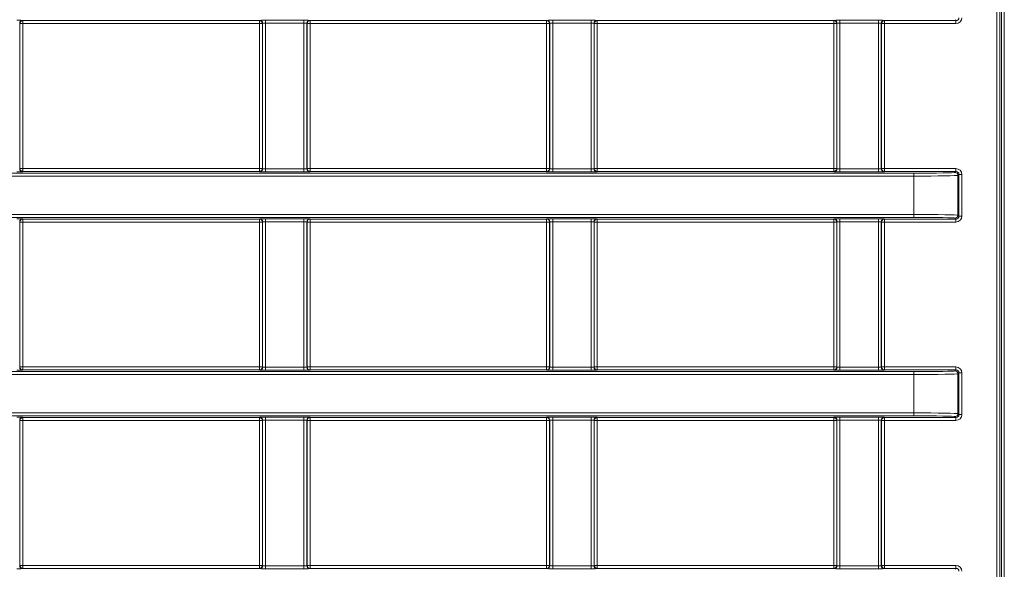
# Model space of a CAD drawing. Header units: millimetres. Extents: x 0 to 1118, y 0 to 864.
# Tile 295 of 390: x 927 to 944, y 399 to 408. Entities that reach past the tile are written whole.
import ezdxf

# ---------------------------------------------------------------- set-up
doc = ezdxf.new("R2010")
doc.units = ezdxf.units.MM

msp = doc.modelspace()

# ---------------------------------------------------------------- linework, layer by layer
at = {"color": 9, "linetype": 'Continuous', "lineweight": 0}
for p, q in [((943.4303, 389.1676), (943.4303, 451.5096)), ((943.4803, 451.5096), (943.4803, 389.1676)), ((943.5085, 389.1395), (943.5085, 451.5378)), ((943.5585, 451.5378), (943.5585, 389.1395)), ((926.8952, 408.1488), (926.8994, 408.1446)), ((926.8994, 408.1446), (930.9143, 408.1446)), ((926.8994, 408.1446), (926.8994, 408.0946)), ((930.9143, 408.1446), (930.9185, 408.1488)), ((930.9143, 408.1446), (930.9143, 408.0946)), ((931.0185, 408.1505), (931.6702, 408.1505)), ((931.0185, 408.1505), (931.0185, 408.1005)), ((931.6702, 408.1505), (931.6702, 408.1005)), ((931.7702, 408.1488), (931.7744, 408.1446)), ((931.7744, 408.1446), (935.7893, 408.1446)), ((931.7744, 408.1446), (931.7744, 408.0946)), ((935.7893, 408.1446), (935.7935, 408.1488)), ((935.7893, 408.1446), (935.7893, 408.0946)), ((935.8935, 408.1505), (936.5452, 408.1505)), ((935.8935, 408.1505), (935.8935, 408.1005)), ((936.5452, 408.1505), (936.5452, 408.1005)), ((936.6452, 408.1488), (936.6494, 408.1446)), ((936.6494, 408.1446), (940.6643, 408.1446)), ((936.6494, 408.1446), (936.6494, 408.0946)), ((940.6643, 408.1446), (940.6685, 408.1488)), ((940.6643, 408.1446), (940.6643, 408.0946)), ((940.7685, 408.1505), (941.4202, 408.1505)), ((940.7685, 408.1505), (940.7685, 408.1005)), ((941.4202, 408.1505), (941.4202, 408.1005)), ((941.5202, 408.1488), (941.5244, 408.1446)), ((941.5244, 408.1446), (942.7384, 408.1446)), ((941.5244, 408.0946), (941.5244, 408.1446)), ((942.7384, 408.1446), (942.7222, 408.1608)), ((942.7384, 408.0946), (942.7384, 408.1446)), ((926.8452, 408.0988), (926.8452, 405.6285)), ((926.8494, 408.0946), (926.8452, 408.0988)), ((926.8494, 405.6326), (926.8494, 408.0946)), ((926.8994, 408.0946), (926.8494, 408.0946)), ((930.9143, 408.0946), (926.8994, 408.0946)), ((926.8994, 408.0946), (926.8994, 405.6326)), ((930.9643, 408.0946), (930.9143, 408.0946)), ((930.9143, 405.6326), (930.9143, 408.0946)), ((930.9685, 408.0988), (930.9643, 408.0946)), ((930.9643, 408.0946), (930.9643, 405.6326)), ((930.9685, 405.6285), (930.9685, 408.0988)), ((931.6702, 408.1005), (931.0185, 408.1005)), ((931.0185, 408.1005), (931.0185, 405.6268)), ((931.6702, 405.6268), (931.6702, 408.1005)), ((931.7202, 408.0988), (931.7202, 405.6285)), ((931.7244, 408.0946), (931.7202, 408.0988)), ((931.7244, 405.6326), (931.7244, 408.0946)), ((931.7744, 408.0946), (931.7244, 408.0946)), ((935.7893, 408.0946), (931.7744, 408.0946)), ((931.7744, 408.0946), (931.7744, 405.6326)), ((935.7893, 405.6326), (935.7893, 408.0946)), ((935.8393, 408.0946), (935.7893, 408.0946)), ((935.8435, 408.0988), (935.8393, 408.0946)), ((935.8393, 408.0946), (935.8393, 405.6326)), ((935.8435, 405.6285), (935.8435, 408.0988)), ((936.5452, 408.1005), (935.8935, 408.1005)), ((935.8935, 408.1005), (935.8935, 405.6268)), ((936.5452, 405.6268), (936.5452, 408.1005)), ((936.5952, 408.0988), (936.5952, 405.6285)), ((936.5994, 408.0946), (936.5952, 408.0988)), ((936.5994, 405.6326), (936.5994, 408.0946)), ((936.6494, 408.0946), (936.5994, 408.0946)), ((940.6643, 408.0946), (936.6494, 408.0946)), ((936.6494, 408.0946), (936.6494, 405.6326)), ((940.7143, 408.0946), (940.6643, 408.0946)), ((940.6643, 405.6326), (940.6643, 408.0946)), ((940.7185, 408.0988), (940.7143, 408.0946)), ((940.7143, 408.0946), (940.7143, 405.6326)), ((940.7185, 405.6285), (940.7185, 408.0988)), ((941.4202, 408.1005), (940.7685, 408.1005)), ((940.7685, 408.1005), (940.7685, 405.6268)), ((941.4202, 405.6268), (941.4202, 408.1005)), ((941.4702, 408.0988), (941.4702, 405.6285)), ((941.4744, 408.0946), (941.4702, 408.0988)), ((941.4744, 405.6326), (941.4744, 408.0946)), ((941.5244, 408.0946), (941.4744, 408.0946)), ((942.7384, 408.0946), (941.5244, 408.0946)), ((941.5244, 408.0946), (941.5244, 405.6326)), ((926.8452, 405.6285), (926.8494, 405.6326)), ((926.8994, 405.6326), (926.8494, 405.6326)), ((926.8994, 405.6326), (930.9143, 405.6326)), ((926.8994, 405.6326), (926.8994, 405.5827)), ((930.9143, 405.6326), (930.9143, 405.5827)), ((930.9643, 405.6326), (930.9143, 405.6326)), ((930.9643, 405.6326), (930.9685, 405.6285)), ((931.7202, 405.6285), (931.7244, 405.6326)), ((931.7744, 405.6326), (931.7244, 405.6326)), ((931.7744, 405.6326), (935.7893, 405.6326)), ((931.7744, 405.6326), (931.7744, 405.5827)), ((935.7893, 405.6326), (935.7893, 405.5827)), ((935.8393, 405.6326), (935.7893, 405.6326)), ((935.8393, 405.6326), (935.8435, 405.6285)), ((936.5952, 405.6285), (936.5994, 405.6326)), ((936.6494, 405.6326), (936.5994, 405.6326)), ((936.6494, 405.6326), (940.6643, 405.6326)), ((936.6494, 405.6326), (936.6494, 405.5827)), ((940.6643, 405.6326), (940.6643, 405.5827)), ((940.7143, 405.6326), (940.6643, 405.6326)), ((940.7143, 405.6326), (940.7185, 405.6285)), ((941.4702, 405.6285), (941.4744, 405.6326)), ((941.5244, 405.6326), (941.4744, 405.6326)), ((941.5244, 405.6326), (942.7384, 405.6326)), ((941.5244, 405.6326), (941.5244, 405.5827)), ((942.7384, 405.6326), (942.7384, 405.5827)), ((910.9564, 405.5545), (942.0223, 405.5545)), ((942.0223, 405.5045), (910.9564, 405.5045)), ((926.8994, 405.5827), (926.8952, 405.5785)), ((930.9143, 405.5827), (926.8994, 405.5827)), ((930.9185, 405.5785), (930.9143, 405.5827)), ((931.0185, 405.6268), (931.0185, 405.5768)), ((931.0185, 405.6268), (931.6702, 405.6268)), ((931.6702, 405.5768), (931.0185, 405.5768)), ((931.6702, 405.6268), (931.6702, 405.5768)), ((931.7744, 405.5827), (931.7702, 405.5785)), ((935.7893, 405.5827), (931.7744, 405.5827)), ((935.7935, 405.5785), (935.7893, 405.5827)), ((935.8935, 405.6268), (935.8935, 405.5768)), ((935.8935, 405.6268), (936.5452, 405.6268)), ((936.5452, 405.5768), (935.8935, 405.5768)), ((936.5452, 405.6268), (936.5452, 405.5768)), ((936.6494, 405.5827), (936.6452, 405.5785)), ((940.6643, 405.5827), (936.6494, 405.5827)), ((940.6685, 405.5785), (940.6643, 405.5827)), ((940.7685, 405.6268), (940.7685, 405.5768)), ((940.7685, 405.6268), (941.4202, 405.6268)), ((941.4202, 405.5768), (940.7685, 405.5768)), ((941.4202, 405.6268), (941.4202, 405.5768)), ((941.5244, 405.5827), (941.5202, 405.5785)), ((942.7384, 405.5827), (941.5244, 405.5827)), ((942.0223, 405.5545), (942.0223, 405.5045)), ((942.0223, 404.8528), (942.0223, 405.5045)), ((942.7222, 405.5665), (942.7384, 405.5827)), ((942.7884, 405.5327), (942.7722, 405.5165)), ((942.7722, 405.5165), (942.7722, 404.8407)), ((942.7884, 404.8246), (942.7884, 405.5327)), ((942.8384, 405.5327), (942.7884, 405.5327)), ((942.8384, 405.5327), (942.8384, 404.8246)), ((910.9564, 404.8528), (942.0223, 404.8528)), ((942.0223, 404.8028), (910.9564, 404.8028)), ((942.0223, 404.8528), (942.0223, 404.8028)), ((942.7722, 404.8407), (942.7884, 404.8246)), ((942.8384, 404.8246), (942.7884, 404.8246)), ((926.8452, 404.7288), (926.8452, 402.2585)), ((926.8494, 404.7246), (926.8452, 404.7288)), ((926.8494, 402.2626), (926.8494, 404.7246)), ((926.8994, 404.7246), (926.8494, 404.7246)), ((926.8952, 404.7788), (926.8994, 404.7746)), ((926.8994, 404.7746), (930.9143, 404.7746)), ((926.8994, 404.7746), (926.8994, 404.7246)), ((930.9143, 404.7246), (926.8994, 404.7246)), ((926.8994, 404.7246), (926.8994, 402.2626)), ((930.9143, 404.7746), (930.9185, 404.7788)), ((930.9143, 404.7746), (930.9143, 404.7246)), ((930.9643, 404.7246), (930.9143, 404.7246)), ((930.9143, 402.2626), (930.9143, 404.7246)), ((930.9685, 404.7288), (930.9643, 404.7246)), ((930.9643, 404.7246), (930.9643, 402.2626)), ((930.9685, 402.2585), (930.9685, 404.7288)), ((931.0185, 404.7805), (931.6702, 404.7805)), ((931.0185, 404.7805), (931.0185, 404.7305)), ((931.6702, 404.7305), (931.0185, 404.7305)), ((931.0185, 404.7305), (931.0185, 402.2568)), ((931.6702, 404.7805), (931.6702, 404.7305)), ((931.6702, 402.2568), (931.6702, 404.7305)), ((931.7202, 404.7288), (931.7202, 402.2585)), ((931.7244, 404.7246), (931.7202, 404.7288)), ((931.7244, 402.2626), (931.7244, 404.7246)), ((931.7744, 404.7246), (931.7244, 404.7246)), ((931.7702, 404.7788), (931.7744, 404.7746)), ((931.7744, 404.7746), (935.7893, 404.7746)), ((931.7744, 404.7746), (931.7744, 404.7246)), ((935.7893, 404.7246), (931.7744, 404.7246)), ((931.7744, 404.7246), (931.7744, 402.2626)), ((935.7893, 404.7746), (935.7935, 404.7788)), ((935.7893, 404.7746), (935.7893, 404.7246)), ((935.7893, 402.2626), (935.7893, 404.7246)), ((935.8393, 404.7246), (935.7893, 404.7246)), ((935.8435, 404.7288), (935.8393, 404.7246)), ((935.8393, 404.7246), (935.8393, 402.2626)), ((935.8435, 402.2585), (935.8435, 404.7288)), ((935.8935, 404.7805), (936.5452, 404.7805)), ((935.8935, 404.7805), (935.8935, 404.7305)), ((936.5452, 404.7305), (935.8935, 404.7305)), ((935.8935, 404.7305), (935.8935, 402.2568)), ((936.5452, 404.7805), (936.5452, 404.7305)), ((936.5452, 402.2568), (936.5452, 404.7305)), ((936.5952, 404.7288), (936.5952, 402.2585)), ((936.5994, 404.7246), (936.5952, 404.7288)), ((936.5994, 402.2626), (936.5994, 404.7246)), ((936.6494, 404.7246), (936.5994, 404.7246)), ((936.6452, 404.7788), (936.6494, 404.7746)), ((936.6494, 404.7746), (940.6643, 404.7746)), ((936.6494, 404.7746), (936.6494, 404.7246)), ((940.6643, 404.7246), (936.6494, 404.7246)), ((936.6494, 404.7246), (936.6494, 402.2626)), ((940.6643, 404.7746), (940.6685, 404.7788)), ((940.6643, 404.7746), (940.6643, 404.7246)), ((940.7143, 404.7246), (940.6643, 404.7246)), ((940.6643, 402.2626), (940.6643, 404.7246)), ((940.7185, 404.7288), (940.7143, 404.7246)), ((940.7143, 404.7246), (940.7143, 402.2626)), ((940.7185, 402.2585), (940.7185, 404.7288)), ((940.7685, 404.7805), (941.4202, 404.7805)), ((940.7685, 404.7805), (940.7685, 404.7305)), ((941.4202, 404.7305), (940.7685, 404.7305)), ((940.7685, 404.7305), (940.7685, 402.2568)), ((941.4202, 404.7805), (941.4202, 404.7305)), ((941.4202, 402.2568), (941.4202, 404.7305)), ((941.4702, 404.7288), (941.4702, 402.2585)), ((941.4744, 404.7246), (941.4702, 404.7288)), ((941.4744, 402.2626), (941.4744, 404.7246)), ((941.5244, 404.7246), (941.4744, 404.7246)), ((941.5202, 404.7788), (941.5244, 404.7746)), ((941.5244, 404.7746), (942.7384, 404.7746)), ((941.5244, 404.7246), (941.5244, 404.7746)), ((942.7384, 404.7246), (941.5244, 404.7246)), ((941.5244, 404.7246), (941.5244, 402.2626)), ((942.7384, 404.7746), (942.7222, 404.7908)), ((942.7384, 404.7246), (942.7384, 404.7746)), ((910.9564, 402.1845), (942.0223, 402.1845)), ((942.0223, 402.1345), (910.9564, 402.1345)), ((926.8452, 402.2585), (926.8494, 402.2626)), ((926.8994, 402.2626), (926.8494, 402.2626)), ((926.8994, 402.2127), (926.8952, 402.2085)), ((926.8994, 402.2626), (930.9143, 402.2626)), ((926.8994, 402.2626), (926.8994, 402.2127)), ((930.9143, 402.2127), (926.8994, 402.2127)), ((930.9143, 402.2626), (930.9143, 402.2127)), ((930.9643, 402.2626), (930.9143, 402.2626)), ((930.9185, 402.2085), (930.9143, 402.2127)), ((930.9643, 402.2626), (930.9685, 402.2585)), ((931.0185, 402.2568), (931.0185, 402.2068)), ((931.0185, 402.2568), (931.6702, 402.2568)), ((931.6702, 402.2068), (931.0185, 402.2068)), ((931.6702, 402.2568), (931.6702, 402.2068)), ((931.7202, 402.2585), (931.7244, 402.2626)), ((931.7744, 402.2626), (931.7244, 402.2626)), ((931.7744, 402.2127), (931.7702, 402.2085)), ((931.7744, 402.2626), (935.7893, 402.2626)), ((931.7744, 402.2626), (931.7744, 402.2127)), ((935.7893, 402.2127), (931.7744, 402.2127)), ((935.8393, 402.2626), (935.7893, 402.2626)), ((935.7893, 402.2626), (935.7893, 402.2127)), ((935.7935, 402.2085), (935.7893, 402.2127)), ((935.8393, 402.2626), (935.8435, 402.2585)), ((935.8935, 402.2568), (935.8935, 402.2068)), ((935.8935, 402.2568), (936.5452, 402.2568)), ((936.5452, 402.2068), (935.8935, 402.2068)), ((936.5452, 402.2568), (936.5452, 402.2068)), ((936.5952, 402.2585), (936.5994, 402.2626)), ((936.6494, 402.2626), (936.5994, 402.2626)), ((936.6494, 402.2127), (936.6452, 402.2085)), ((936.6494, 402.2626), (940.6643, 402.2626)), ((936.6494, 402.2626), (936.6494, 402.2127)), ((940.6643, 402.2127), (936.6494, 402.2127)), ((940.6643, 402.2626), (940.6643, 402.2127)), ((940.7143, 402.2626), (940.6643, 402.2626)), ((940.6685, 402.2085), (940.6643, 402.2127)), ((940.7143, 402.2626), (940.7185, 402.2585)), ((940.7685, 402.2568), (940.7685, 402.2068)), ((940.7685, 402.2568), (941.4202, 402.2568)), ((941.4202, 402.2068), (940.7685, 402.2068)), ((941.4202, 402.2568), (941.4202, 402.2068)), ((941.4702, 402.2585), (941.4744, 402.2626)), ((941.5244, 402.2626), (941.4744, 402.2626)), ((941.5244, 402.2127), (941.5202, 402.2085)), ((941.5244, 402.2626), (942.7384, 402.2626)), ((941.5244, 402.2626), (941.5244, 402.2127)), ((942.7384, 402.2127), (941.5244, 402.2127)), ((942.0223, 402.1845), (942.0223, 402.1345)), ((942.0223, 401.4828), (942.0223, 402.1345)), ((942.7222, 402.1965), (942.7384, 402.2127)), ((942.7384, 402.2626), (942.7384, 402.2127)), ((942.7884, 402.1627), (942.7722, 402.1465)), ((942.7722, 402.1465), (942.7722, 401.4707)), ((942.7884, 401.4546), (942.7884, 402.1627)), ((942.8384, 402.1627), (942.7884, 402.1627)), ((942.8384, 402.1627), (942.8384, 401.4546)), ((910.9564, 401.4828), (942.0223, 401.4828)), ((942.0223, 401.4828), (942.0223, 401.4328)), ((942.7722, 401.4707), (942.7884, 401.4546)), ((942.8384, 401.4546), (942.7884, 401.4546)), ((942.0223, 401.4328), (910.9564, 401.4328)), ((926.8452, 401.3588), (926.8452, 398.8885)), ((926.8494, 401.3546), (926.8452, 401.3588)), ((926.8494, 398.8926), (926.8494, 401.3546)), ((926.8994, 401.3546), (926.8494, 401.3546)), ((926.8952, 401.4088), (926.8994, 401.4046)), ((926.8994, 401.4046), (930.9143, 401.4046)), ((926.8994, 401.4046), (926.8994, 401.3546)), ((930.9143, 401.3546), (926.8994, 401.3546)), ((926.8994, 401.3546), (926.8994, 398.8926)), ((930.9143, 401.4046), (930.9185, 401.4088)), ((930.9143, 401.4046), (930.9143, 401.3546)), ((930.9643, 401.3546), (930.9143, 401.3546)), ((930.9143, 398.8926), (930.9143, 401.3546)), ((930.9685, 401.3588), (930.9643, 401.3546)), ((930.9643, 401.3546), (930.9643, 398.8926)), ((930.9685, 398.8885), (930.9685, 401.3588)), ((931.0185, 401.4105), (931.6702, 401.4105)), ((931.0185, 401.4105), (931.0185, 401.3605)), ((931.6702, 401.3605), (931.0185, 401.3605)), ((931.0185, 401.3605), (931.0185, 398.8868)), ((931.6702, 401.4105), (931.6702, 401.3605)), ((931.6702, 398.8868), (931.6702, 401.3605)), ((931.7202, 401.3588), (931.7202, 398.8885)), ((931.7244, 401.3546), (931.7202, 401.3588)), ((931.7244, 398.8926), (931.7244, 401.3546)), ((931.7744, 401.3546), (931.7244, 401.3546)), ((931.7702, 401.4088), (931.7744, 401.4046)), ((931.7744, 401.4046), (935.7893, 401.4046)), ((931.7744, 401.4046), (931.7744, 401.3546)), ((935.7893, 401.3546), (931.7744, 401.3546)), ((931.7744, 401.3546), (931.7744, 398.8926)), ((935.7893, 401.4046), (935.7935, 401.4088)), ((935.7893, 401.4046), (935.7893, 401.3546)), ((935.8393, 401.3546), (935.7893, 401.3546)), ((935.7893, 398.8926), (935.7893, 401.3546)), ((935.8435, 401.3588), (935.8393, 401.3546)), ((935.8393, 401.3546), (935.8393, 398.8926)), ((935.8435, 398.8885), (935.8435, 401.3588)), ((935.8935, 401.4105), (936.5452, 401.4105)), ((935.8935, 401.4105), (935.8935, 401.3605)), ((936.5452, 401.3605), (935.8935, 401.3605)), ((935.8935, 401.3605), (935.8935, 398.8868)), ((936.5452, 401.4105), (936.5452, 401.3605)), ((936.5452, 398.8868), (936.5452, 401.3605)), ((936.5952, 401.3588), (936.5952, 398.8885)), ((936.5994, 401.3546), (936.5952, 401.3588)), ((936.5994, 398.8926), (936.5994, 401.3546)), ((936.6494, 401.3546), (936.5994, 401.3546)), ((936.6452, 401.4088), (936.6494, 401.4046)), ((936.6494, 401.4046), (940.6643, 401.4046)), ((936.6494, 401.4046), (936.6494, 401.3546)), ((940.6643, 401.3546), (936.6494, 401.3546)), ((936.6494, 401.3546), (936.6494, 398.8926)), ((940.6643, 401.4046), (940.6685, 401.4088)), ((940.6643, 401.4046), (940.6643, 401.3546)), ((940.7143, 401.3546), (940.6643, 401.3546)), ((940.6643, 398.8926), (940.6643, 401.3546)), ((940.7185, 401.3588), (940.7143, 401.3546)), ((940.7143, 401.3546), (940.7143, 398.8926)), ((940.7185, 398.8885), (940.7185, 401.3588)), ((940.7685, 401.4105), (941.4202, 401.4105)), ((940.7685, 401.4105), (940.7685, 401.3605)), ((941.4202, 401.3605), (940.7685, 401.3605)), ((940.7685, 401.3605), (940.7685, 398.8868)), ((941.4202, 401.4105), (941.4202, 401.3605)), ((941.4202, 398.8868), (941.4202, 401.3605)), ((941.4702, 401.3588), (941.4702, 398.8885)), ((941.4744, 401.3546), (941.4702, 401.3588)), ((941.4744, 398.8926), (941.4744, 401.3546)), ((941.5244, 401.3546), (941.4744, 401.3546)), ((941.5202, 401.4088), (941.5244, 401.4046)), ((941.5244, 401.4046), (942.7384, 401.4046)), ((941.5244, 401.3546), (941.5244, 401.4046)), ((942.7384, 401.3546), (941.5244, 401.3546)), ((941.5244, 401.3546), (941.5244, 398.8926)), ((942.7384, 401.4046), (942.7222, 401.4208)), ((942.7384, 401.3546), (942.7384, 401.4046)), ((926.8452, 398.8885), (926.8494, 398.8926)), ((926.8994, 398.8926), (926.8494, 398.8926)), ((926.8994, 398.8427), (926.8952, 398.8385)), ((926.8994, 398.8926), (930.9143, 398.8926)), ((926.8994, 398.8926), (926.8994, 398.8427)), ((930.9143, 398.8427), (926.8994, 398.8427)), ((930.9643, 398.8926), (930.9143, 398.8926)), ((930.9143, 398.8926), (930.9143, 398.8427)), ((930.9185, 398.8385), (930.9143, 398.8427)), ((930.9643, 398.8926), (930.9685, 398.8885)), ((931.0185, 398.8868), (931.0185, 398.8368)), ((931.0185, 398.8868), (931.6702, 398.8868)), ((931.6702, 398.8368), (931.0185, 398.8368)), ((931.6702, 398.8868), (931.6702, 398.8368)), ((931.7202, 398.8885), (931.7244, 398.8926)), ((931.7744, 398.8926), (931.7244, 398.8926)), ((931.7744, 398.8427), (931.7702, 398.8385)), ((931.7744, 398.8926), (935.7893, 398.8926)), ((931.7744, 398.8926), (931.7744, 398.8427)), ((935.7893, 398.8427), (931.7744, 398.8427)), ((935.7893, 398.8926), (935.7893, 398.8427)), ((935.8393, 398.8926), (935.7893, 398.8926)), ((935.7935, 398.8385), (935.7893, 398.8427)), ((935.8393, 398.8926), (935.8435, 398.8885)), ((935.8935, 398.8868), (935.8935, 398.8368)), ((935.8935, 398.8868), (936.5452, 398.8868)), ((936.5452, 398.8368), (935.8935, 398.8368)), ((936.5452, 398.8868), (936.5452, 398.8368)), ((936.5952, 398.8885), (936.5994, 398.8926)), ((936.6494, 398.8926), (936.5994, 398.8926)), ((936.6494, 398.8427), (936.6452, 398.8385)), ((936.6494, 398.8926), (940.6643, 398.8926)), ((936.6494, 398.8926), (936.6494, 398.8427)), ((940.6643, 398.8427), (936.6494, 398.8427)), ((940.7143, 398.8926), (940.6643, 398.8926)), ((940.6643, 398.8926), (940.6643, 398.8427)), ((940.6685, 398.8385), (940.6643, 398.8427)), ((940.7143, 398.8926), (940.7185, 398.8885)), ((940.7685, 398.8868), (940.7685, 398.8368)), ((940.7685, 398.8868), (941.4202, 398.8868)), ((941.4202, 398.8368), (940.7685, 398.8368)), ((941.4202, 398.8868), (941.4202, 398.8368)), ((941.4702, 398.8885), (941.4744, 398.8926)), ((941.5244, 398.8926), (941.4744, 398.8926)), ((941.5244, 398.8427), (941.5202, 398.8385)), ((941.5244, 398.8926), (942.7384, 398.8926)), ((941.5244, 398.8926), (941.5244, 398.8427)), ((942.7384, 398.8427), (941.5244, 398.8427)), ((942.7222, 398.8265), (942.7384, 398.8427)), ((942.7384, 398.8926), (942.7384, 398.8427))]:
    msp.add_line(p, q, dxfattribs=at)
for centre, start, end in [((926.8952, 408.0988), 90.02044, 179.97956), ((926.8994, 408.0946), 90.02044, 179.97956), ((930.9143, 408.0946), 0.02044, 89.97956), ((930.9185, 408.0988), 0.02044, 89.97956), ((931.7702, 408.0988), 90.02044, 179.97956), ((931.7744, 408.0946), 90.02044, 179.97956), ((935.7893, 408.0946), 0.02044, 89.97956), ((935.7935, 408.0988), 0.02044, 89.97956), ((936.6452, 408.0988), 90.02044, 179.97956), ((936.6494, 408.0946), 90.02044, 179.97956), ((940.6643, 408.0946), 0.02044, 89.97956), ((940.6685, 408.0988), 0.02044, 89.97956), ((941.5202, 408.0988), 90.02044, 179.97956), ((941.5244, 408.0946), 90.02044, 179.97956), ((926.8994, 405.6327), 180.02044, 269.97956), ((930.9143, 405.6327), 270.02044, 359.97956), ((931.7744, 405.6327), 180.02044, 269.97956), ((935.7893, 405.6327), 270.02044, 359.97956), ((936.6494, 405.6327), 180.02044, 269.97956), ((940.6643, 405.6327), 270.02044, 359.97956), ((941.5244, 405.6327), 180.02044, 269.97956), ((926.8952, 405.6285), 180.02044, 269.97956), ((930.9185, 405.6285), 270.02044, 359.97956), ((931.7702, 405.6285), 180.02044, 269.97956), ((935.7935, 405.6285), 270.02044, 359.97956), ((936.6452, 405.6285), 180.02044, 269.97956), ((940.6685, 405.6285), 270.02044, 359.97956), ((941.5202, 405.6285), 180.02044, 269.97956), ((942.7222, 405.5165), 0.02044, 89.97956), ((942.7222, 404.8408), 270.02044, 359.97956), ((926.8952, 404.7288), 90.02044, 179.97956), ((926.8994, 404.7246), 90.02044, 179.97956), ((930.9143, 404.7246), 0.02044, 89.97956), ((930.9185, 404.7288), 0.02044, 89.97956), ((931.7702, 404.7288), 90.02044, 179.97956), ((931.7744, 404.7246), 90.02044, 179.97956), ((935.7893, 404.7246), 0.02044, 89.97956), ((935.7935, 404.7288), 0.02044, 89.97956), ((936.6452, 404.7288), 90.02044, 179.97956), ((936.6494, 404.7246), 90.02044, 179.97956), ((940.6643, 404.7246), 0.02044, 89.97956), ((940.6685, 404.7288), 0.02044, 89.97956), ((941.5202, 404.7288), 90.02044, 179.97956), ((941.5244, 404.7246), 90.02044, 179.97956), ((926.8952, 402.2585), 180.02044, 269.97956), ((926.8994, 402.2627), 180.02044, 269.97956), ((930.9143, 402.2627), 270.02044, 359.97956), ((930.9185, 402.2585), 270.02044, 359.97956), ((931.7702, 402.2585), 180.02044, 269.97956), ((931.7744, 402.2627), 180.02044, 269.97956), ((935.7893, 402.2627), 270.02044, 359.97956), ((935.7935, 402.2585), 270.02044, 359.97956), ((936.6452, 402.2585), 180.02044, 269.97956), ((936.6494, 402.2627), 180.02044, 269.97956), ((940.6643, 402.2627), 270.02044, 359.97956), ((940.6685, 402.2585), 270.02044, 359.97956), ((941.5202, 402.2585), 180.02044, 269.97956), ((941.5244, 402.2627), 180.02044, 269.97956), ((942.7222, 402.1465), 0.02044, 89.97956), ((942.7222, 401.4708), 270.02044, 359.97956), ((926.8952, 401.3588), 90.02044, 179.97956), ((926.8994, 401.3546), 90.02044, 179.97956), ((930.9143, 401.3546), 0.02044, 89.97956), ((930.9185, 401.3588), 0.02044, 89.97956), ((931.7702, 401.3588), 90.02044, 179.97956), ((931.7744, 401.3546), 90.02044, 179.97956), ((935.7893, 401.3546), 0.02044, 89.97956), ((935.7935, 401.3588), 0.02044, 89.97956), ((936.6452, 401.3588), 90.02044, 179.97956), ((936.6494, 401.3546), 90.02044, 179.97956), ((940.6643, 401.3546), 0.02044, 89.97956), ((940.6685, 401.3588), 0.02044, 89.97956), ((941.5202, 401.3588), 90.02044, 179.97956), ((941.5244, 401.3546), 90.02044, 179.97956), ((926.8952, 398.8885), 180.02044, 269.97956), ((926.8994, 398.8927), 180.02044, 269.97956), ((930.9143, 398.8927), 270.02044, 359.97956), ((930.9185, 398.8885), 270.02044, 359.97956), ((931.7702, 398.8885), 180.02044, 269.97956), ((931.7744, 398.8927), 180.02044, 269.97956), ((935.7893, 398.8927), 270.02044, 359.97956), ((935.7935, 398.8885), 270.02044, 359.97956), ((936.6452, 398.8885), 180.02044, 269.97956), ((936.6494, 398.8927), 180.02044, 269.97956), ((940.6643, 398.8927), 270.02044, 359.97956), ((940.6685, 398.8885), 270.02044, 359.97956), ((941.5202, 398.8885), 180.02044, 269.97956), ((941.5244, 398.8927), 180.02044, 269.97956)]:
    msp.add_arc(centre, 0.05, start, end, dxfattribs=at)
for centre, major_axis, ratio, start_param, end_param in [((926.7952, 408.1487), (0.1, 0), 0.0174551, 0.0174533, 1.5707963), ((931.0185, 408.1487), (0.1, 0), 0.0174551, 1.5707963, 3.1241394), ((931.6702, 408.1487), (0.1, 0), 0.0174551, 0.0174533, 1.5707963), ((935.8935, 408.1487), (0.1, 0), 0.0174551, 1.5707963, 3.1241394), ((936.5452, 408.1487), (0.1, 0), 0.0174551, 0.0174533, 1.5707963), ((940.7685, 408.1487), (0.1, 0), 0.0174551, 1.5707963, 3.1241394), ((941.4202, 408.1487), (0.1, 0), 0.0174551, 0.0174533, 1.5707963), ((942.7384, 408.1946), (0.0354, -0.0354), 0.999087, 5.4979394, 7.0684312), ((942.7384, 408.1946), (-0.0707, 0.0707), 0.9996955, 2.3563468, 3.9268385), ((931.0185, 408.0987), (0.05, 0), 0.0349101, 1.5707963, 3.1241394), ((931.6702, 408.0987), (0.05, 0), 0.0349101, 0.0174533, 1.5707963), ((935.8935, 408.0987), (0.05, 0), 0.0349101, 1.5707963, 3.1241394), ((936.5452, 408.0987), (0.05, 0), 0.0349101, 0.0174533, 1.5707963), ((940.7685, 408.0987), (0.05, 0), 0.0349101, 1.5707963, 3.1241394), ((941.4202, 408.0987), (0.05, 0), 0.0349101, 0.0174533, 1.5707963), ((942.7384, 405.5326), (-0.0707, -0.0707), 0.9996955, 2.3563468, 3.9268385), ((926.7952, 405.5785), (0.1, 0), 0.0174551, 4.712389, 6.265732), ((931.0185, 405.5785), (0.1, 0), 0.0174551, 3.1590459, 4.712389), ((931.0185, 405.6285), (0.05, 0), 0.0349101, 3.1590459, 4.712389), ((931.6702, 405.6285), (0.05, 0), 0.0349101, 4.712389, 6.265732), ((931.6702, 405.5785), (0.1, 0), 0.0174551, 4.712389, 6.265732), ((935.8935, 405.5785), (0.1, 0), 0.0174551, 3.1590459, 4.712389), ((935.8935, 405.6285), (0.05, 0), 0.0349101, 3.1590459, 4.712389), ((936.5452, 405.6285), (0.05, 0), 0.0349101, 4.712389, 6.265732), ((936.5452, 405.5785), (0.1, 0), 0.0174551, 4.712389, 6.265732), ((940.7685, 405.5785), (0.1, 0), 0.0174551, 3.1590459, 4.712389), ((940.7685, 405.6285), (0.05, 0), 0.0349101, 3.1590459, 4.712389), ((941.4202, 405.6285), (0.05, 0), 0.0349101, 4.712389, 6.265732), ((941.4202, 405.5785), (0.1, 0), 0.0174551, 4.712389, 6.265732), ((942.0223, 405.5667), (0.7, 0), 0.0174551, 4.712389, 6.265732), ((942.0223, 405.5167), (0.75, 0), 0.0162914, 4.712389, 6.265732), ((942.7384, 405.5326), (0.0354, 0.0354), 0.999087, 5.4979394, 7.0684312), ((942.0223, 404.8405), (0.75, 0), 0.0162914, 0.0174533, 1.5707963), ((942.0223, 404.7905), (0.7, 0), 0.0174551, 0.0174533, 1.5707963), ((942.7384, 404.8246), (0.0354, -0.0354), 0.999087, 5.4979394, 7.0684312), ((942.7384, 404.8246), (-0.0707, 0.0707), 0.9996955, 2.3563468, 3.9268385), ((926.7952, 404.7787), (0.1, 0), 0.0174551, 0.0174533, 1.5707963), ((931.0185, 404.7787), (0.1, 0), 0.0174551, 1.5707963, 3.1241394), ((931.0185, 404.7287), (0.05, 0), 0.0349101, 1.5707963, 3.1241394), ((931.6702, 404.7787), (0.1, 0), 0.0174551, 0.0174533, 1.5707963), ((931.6702, 404.7287), (0.05, 0), 0.0349101, 0.0174533, 1.5707963), ((935.8935, 404.7787), (0.1, 0), 0.0174551, 1.5707963, 3.1241394), ((935.8935, 404.7287), (0.05, 0), 0.0349101, 1.5707963, 3.1241394), ((936.5452, 404.7787), (0.1, 0), 0.0174551, 0.0174533, 1.5707963), ((936.5452, 404.7287), (0.05, 0), 0.0349101, 0.0174533, 1.5707963), ((940.7685, 404.7787), (0.1, 0), 0.0174551, 1.5707963, 3.1241394), ((940.7685, 404.7287), (0.05, 0), 0.0349101, 1.5707963, 3.1241394), ((941.4202, 404.7787), (0.1, 0), 0.0174551, 0.0174533, 1.5707963), ((941.4202, 404.7287), (0.05, 0), 0.0349101, 0.0174533, 1.5707963), ((926.7952, 402.2085), (0.1, 0), 0.0174551, 4.712389, 6.265732), ((931.0185, 402.2085), (0.1, 0), 0.0174551, 3.1590459, 4.712389), ((931.0185, 402.2585), (0.05, 0), 0.0349101, 3.1590459, 4.712389), ((931.6702, 402.2585), (0.05, 0), 0.0349101, 4.712389, 6.265732), ((931.6702, 402.2085), (0.1, 0), 0.0174551, 4.712389, 6.265732), ((935.8935, 402.2085), (0.1, 0), 0.0174551, 3.1590459, 4.712389), ((935.8935, 402.2585), (0.05, 0), 0.0349101, 3.1590459, 4.712389), ((936.5452, 402.2585), (0.05, 0), 0.0349101, 4.712389, 6.265732), ((936.5452, 402.2085), (0.1, 0), 0.0174551, 4.712389, 6.265732), ((940.7685, 402.2085), (0.1, 0), 0.0174551, 3.1590459, 4.712389), ((940.7685, 402.2585), (0.05, 0), 0.0349101, 3.1590459, 4.712389), ((941.4202, 402.2585), (0.05, 0), 0.0349101, 4.712389, 6.265732), ((941.4202, 402.2085), (0.1, 0), 0.0174551, 4.712389, 6.265732), ((942.0223, 402.1967), (0.7, 0), 0.0174551, 4.712389, 6.265732), ((942.0223, 402.1467), (0.75, 0), 0.0162914, 4.712389, 6.265732), ((942.7384, 402.1626), (-0.0707, -0.0707), 0.9996955, 2.3563468, 3.9268385), ((942.7384, 402.1626), (0.0354, 0.0354), 0.999087, 5.4979394, 7.0684312), ((942.0223, 401.4705), (0.75, 0), 0.0162914, 0.0174533, 1.5707963), ((942.7384, 401.4546), (0.0354, -0.0354), 0.999087, 5.4979394, 7.0684312), ((942.7384, 401.4546), (-0.0707, 0.0707), 0.9996955, 2.3563468, 3.9268385), ((926.7952, 401.4087), (0.1, 0), 0.0174551, 0.0174533, 1.5707963), ((931.0185, 401.4087), (0.1, 0), 0.0174551, 1.5707963, 3.1241394), ((931.0185, 401.3587), (0.05, 0), 0.0349101, 1.5707963, 3.1241394), ((931.6702, 401.4087), (0.1, 0), 0.0174551, 0.0174533, 1.5707963), ((931.6702, 401.3587), (0.05, 0), 0.0349101, 0.0174533, 1.5707963), ((935.8935, 401.4087), (0.1, 0), 0.0174551, 1.5707963, 3.1241394), ((935.8935, 401.3587), (0.05, 0), 0.0349101, 1.5707963, 3.1241394), ((936.5452, 401.4087), (0.1, 0), 0.0174551, 0.0174533, 1.5707963), ((936.5452, 401.3587), (0.05, 0), 0.0349101, 0.0174533, 1.5707963), ((940.7685, 401.4087), (0.1, 0), 0.0174551, 1.5707963, 3.1241394), ((940.7685, 401.3587), (0.05, 0), 0.0349101, 1.5707963, 3.1241394), ((941.4202, 401.4087), (0.1, 0), 0.0174551, 0.0174533, 1.5707963), ((941.4202, 401.3587), (0.05, 0), 0.0349101, 0.0174533, 1.5707963), ((942.0223, 401.4205), (0.7, 0), 0.0174551, 0.0174533, 1.5707963), ((926.7952, 398.8385), (0.1, 0), 0.0174551, 4.712389, 6.265732), ((931.0185, 398.8385), (0.1, 0), 0.0174551, 3.1590459, 4.712389), ((931.0185, 398.8885), (0.05, 0), 0.0349101, 3.1590459, 4.712389), ((931.6702, 398.8885), (0.05, 0), 0.0349101, 4.712389, 6.265732), ((931.6702, 398.8385), (0.1, 0), 0.0174551, 4.712389, 6.265732), ((935.8935, 398.8385), (0.1, 0), 0.0174551, 3.1590459, 4.712389), ((935.8935, 398.8885), (0.05, 0), 0.0349101, 3.1590459, 4.712389), ((936.5452, 398.8885), (0.05, 0), 0.0349101, 4.712389, 6.265732), ((936.5452, 398.8385), (0.1, 0), 0.0174551, 4.712389, 6.265732), ((940.7685, 398.8385), (0.1, 0), 0.0174551, 3.1590459, 4.712389), ((940.7685, 398.8885), (0.05, 0), 0.0349101, 3.1590459, 4.712389), ((941.4202, 398.8885), (0.05, 0), 0.0349101, 4.712389, 6.265732), ((941.4202, 398.8385), (0.1, 0), 0.0174551, 4.712389, 6.265732), ((942.7384, 398.7926), (-0.0707, -0.0707), 0.9996955, 2.3563468, 3.9268385), ((942.7384, 398.7926), (0.0354, 0.0354), 0.999087, 5.4979394, 7.0684312)]:
    msp.add_ellipse(centre, major_axis=major_axis, ratio=ratio, start_param=start_param, end_param=end_param, dxfattribs=at)

doc.saveas('drawing.dxf')
